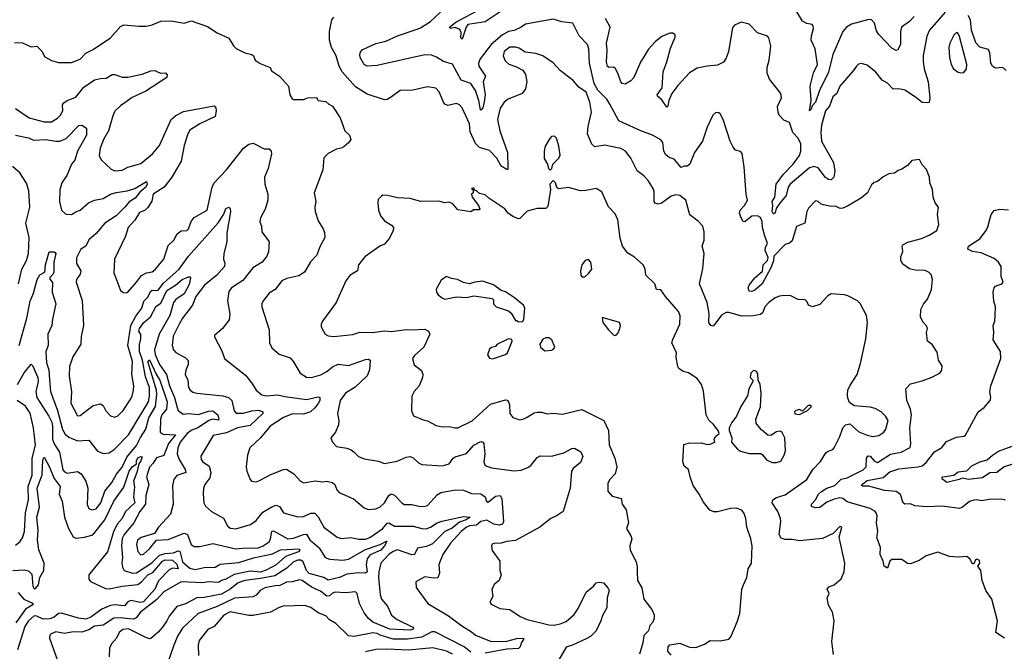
# Model space of a CAD drawing. Extents: x 1268547 to 1425625, y 515768 to 616754.
# Tile 434 of 507: x 1381045 to 1387876, y 562524 to 566907. Entities that reach past the tile are written whole.
import ezdxf

# ---------------------------------------------------------------- set-up
doc = ezdxf.new("R2010")
doc.units = 0

msp = doc.modelspace()

# ---------------------------------------------------------------- linework, layer by layer
at = {"layer": '0CON10XD'}
for points in [[(1387877.5, 562615), (1387816.7, 562655), (1387828.8, 562735), (1387788.8, 562885), (1387746.7, 562945), (1387722, 563015), (1387713.8, 563085), (1387692.5, 563115), (1387706.2, 563135), (1387702.5, 563155), (1387685, 563162.5), (1387675, 563157.5), (1387665, 563130), (1387655, 563130), (1387636, 563165), (1387615, 563182.5), (1387555, 563177.1), (1387495, 563182.5), (1387415, 563212.5), (1387334, 563186), (1387285, 563154.2), (1387225, 563130), (1387205, 563132.5), (1387165, 563161.2), (1387095, 563160), (1387080.5, 563149.5), (1387065, 563100), (1387043.3, 563115), (1387035, 563150), (1387013.3, 563195), (1387015.8, 563245), (1386992.4, 563312.4), (1386997.8, 563355), (1386989.6, 563415), (1386992.9, 563465), (1386987.5, 563485), (1386977.1, 563497.1), (1386945, 563513.8), (1386785, 563561.7), (1386755, 563583.3), (1386735, 563588.4), (1386695, 563580.7), (1386645, 563559.4), (1386595, 563521.8), (1386565, 563518.5), (1386538.6, 563528.6), (1386538.6, 563545), (1386565, 563576), (1386586.2, 563613.8), (1386607.4, 563632.6), (1386644.2, 563655.8), (1386699.5, 563675), (1386745, 563719.5), (1386785, 563727.5), (1386896.9, 563783.1), (1386916.8, 563805), (1386920.4, 563865), (1386930.4, 563879.6), (1386945, 563877.5), (1386975, 563843.1), (1386995, 563834.8), (1387085, 563892.8), (1387161.2, 563905), (1387222.4, 563937.6), (1387227, 563963), (1387220, 564075), (1387231.4, 564165), (1387224.3, 564205), (1387199.4, 564265), (1387192.5, 564345), (1387225, 564380), (1387305, 564400.8), (1387367.5, 564425), (1387427.5, 564455), (1387443.3, 564475), (1387443.8, 564505), (1387420, 564545), (1387410.7, 564600.7), (1387375, 564652.5), (1387342.5, 564675), (1387336.2, 564735), (1387343.3, 564765), (1387335, 564782.5), (1387309.3, 564809.3), (1387294, 564845), (1387295.8, 564895), (1387315, 564932), (1387343, 564967), (1387369.5, 565035), (1387377.3, 565105), (1387368.2, 565138.2), (1387355, 565152.5), (1387326.5, 565166.5), (1387258.3, 565168.3), (1387218.3, 565178.3), (1387170.7, 565210.7), (1387157.5, 565235), (1387158.3, 565261.7), (1387171.7, 565298.3), (1387167.5, 565335), (1387172.5, 565345), (1387206.1, 565363.9), (1387302.3, 565387.7), (1387355, 565412), (1387406.7, 565445), (1387422.5, 565485), (1387413.3, 565555), (1387420, 565605), (1387396.7, 565635), (1387381.2, 565675), (1387378.3, 565728.3), (1387360, 565775), (1387357.5, 565815), (1387335, 565867.5), (1387305, 565900), (1387287.5, 565937.5), (1387235, 565930), (1387203.9, 565896.1), (1387165, 565870), (1387139.3, 565860.7), (1387115, 565842.5), (1387075, 565837.5), (1387035, 565817.5), (1386996.1, 565783.9), (1386973.9, 565776.1), (1386955, 565760), (1386925.6, 565704.4), (1386885, 565671.2), (1386788, 565612), (1386755, 565598.1), (1386737.6, 565597.6), (1386705, 565611.8), (1386675, 565610.4), (1386621.4, 565621.4), (1386606.2, 565626.2), (1386585, 565646.2), (1386565, 565648.8), (1386518.3, 565598.3), (1386506.2, 565575), (1386491.2, 565495), (1386435, 565471.4), (1386405, 565371.9), (1386385, 565355.6), (1386355, 565346.7), (1386277.5, 565265), (1386273.9, 565233.9), (1386255.4, 565185), (1386195.2, 565075), (1386145, 565030.8), (1386125, 565021.2), (1386105, 565023.3), (1386098.5, 565045), (1386106.2, 565065), (1386145, 565115.7), (1386198.3, 565161.7), (1386203.2, 565206.8), (1386233.9, 565236.1), (1386236.4, 565256.4), (1386216.7, 565305), (1386218.8, 565325), (1386233.8, 565355), (1386214.2, 565405), (1386198.5, 565465), (1386195, 565506.2), (1386184, 565534), (1386164.6, 565544.6), (1386125, 565542.7), (1386075, 565503.8), (1386065, 565507.5), (1386047, 565537), (1386039.2, 565565), (1386043.1, 565585), (1386072.6, 565617.4), (1386093.8, 565655), (1386084, 565695), (1386079.4, 565759.4), (1386071.1, 565885), (1386057.3, 565977.3), (1386045, 565993.3), (1386011.7, 566001.7), (1385995, 566022.5), (1385974.5, 566064.5), (1385925.8, 566215), (1385905, 566252.5), (1385895, 566260), (1385875, 566263.3), (1385853.8, 566245), (1385815, 566160), (1385781.1, 566065), (1385727.3, 565985), (1385693.1, 565905), (1385675, 565890.6), (1385655, 565890), (1385635, 565880.8), (1385585, 565938.6), (1385550.9, 565950.9), (1385528.3, 565968.3), (1385514.3, 565994.3), (1385506, 566055), (1385492.8, 566072.8), (1385435, 566105.5), (1385353.3, 566135), (1385202, 566205), (1385139.7, 566319.8), (1385117.1, 566355), (1385055, 566418.7), (1385029.8, 566465), (1384997.9, 566605), (1384993.9, 566705), (1384983.5, 566735), (1384926, 566795), (1384881.7, 566881.7), (1384805, 566892.5), (1384745, 566910), (1384555, 566876.9), (1384524.3, 566855), (1384475, 566832), (1384435, 566824.1), (1384395, 566801.8), (1384314.7, 566735), (1384239.4, 566635), (1384227.3, 566605), (1384231.2, 566585), (1384275.4, 566515), (1384261.1, 566475), (1384274.3, 566384.3), (1384266.6, 566336.6), (1384258, 566295), (1384245, 566279.2), (1384241.5, 566281.5), (1384229.2, 566345), (1384206.7, 566415), (1384175, 566463.2), (1384108.3, 566488.3), (1384048.3, 566598.3), (1383985, 566616.4), (1383937.4, 566647.4), (1383901.6, 566661.6), (1383855, 566664), (1383525, 566588.2), (1383454.8, 566584.8), (1383434.5, 566595), (1383407.5, 566645), (1383404.3, 566664.3), (1383408.3, 566681.7), (1383421.2, 566698.8), (1383515, 566742.2), (1383585, 566757.3), (1383665.3, 566794.7), (1383795, 566837.8), (1383825, 566849.3), (1383895, 566893.8), (1383965, 566958.5)], [(1384378.8, 566961.2), (1384275, 566891.5), (1384155, 566872.5), (1384142.7, 566855), (1384115, 566770.6), (1384105, 566780), (1384107.1, 566817.1), (1384098.1, 566838.1), (1384065, 566853.5), (1384032.5, 566845), (1384025.7, 566855), (1384071.3, 566888.7), (1384215, 566965.9)], [(1387465, 566958.9), (1387356.2, 566835), (1387338.2, 566791.8), (1387312.7, 566655), (1387312.6, 566617.4), (1387320.4, 566565), (1387348.2, 566475), (1387359.2, 566365), (1387355, 566333.3), (1387345, 566328.8), (1387305, 566332), (1387259.8, 566369.8), (1387185, 566417.8), (1387145, 566427.3), (1387104.4, 566424.4), (1387065, 566467.1), (1387028, 566488), (1386985, 566543.1), (1386925, 566591.2), (1386885, 566603.8), (1386865, 566598), (1386849.2, 566585), (1386827.9, 566552.1), (1386734.3, 566445), (1386712.9, 566395), (1386685, 566371.2), (1386663.9, 566306.1), (1386636.3, 566273.7), (1386607.9, 566175), (1386601.8, 566125), (1386606.9, 566065), (1386691.2, 565915), (1386700.6, 565855), (1386692, 565815), (1386675, 565796), (1386655, 565797.8), (1386635, 565812.1), (1386585, 565877.7), (1386555, 565887.6), (1386525, 565879.2), (1386391.1, 565765), (1386376.2, 565743.8), (1386362.6, 565687.4), (1386317.4, 565632.6), (1386292.8, 565597.2), (1386285, 565565.6), (1386275, 565558.2), (1386265.9, 565575), (1386269.8, 565615), (1386264.7, 565645), (1386284.1, 565675.9), (1386294.1, 565765), (1386342.7, 565835), (1386412, 565905), (1386455.8, 565964.2), (1386465.2, 565995.2), (1386464, 566045), (1386446.3, 566085), (1386409.2, 566125), (1386385, 566192.5), (1386345, 566210), (1386314.5, 566244.5), (1386305.7, 566265), (1386303.3, 566305), (1386329.2, 566365), (1386326.2, 566395), (1386246, 566495), (1386230, 566535), (1386230, 566575), (1386243.5, 566626.5), (1386255.7, 566725), (1386241.2, 566781.2), (1386231.7, 566791.7), (1386163.8, 566815), (1386105, 566876.2), (1386050.8, 566890.8), (1386005, 566868.6), (1385990.4, 566849.6), (1385961.3, 566685), (1385945, 566638.8), (1385927.8, 566612.2), (1385885, 566590.5), (1385815.4, 566585.4), (1385745, 566571.3), (1385692.1, 566537.9), (1385610.8, 566449.2), (1385570, 566395), (1385549.2, 566345), (1385542.3, 566307.7), (1385535, 566300), (1385500.2, 566350.2), (1385470.8, 566375), (1385468.1, 566385), (1385501.9, 566435), (1385510, 566545), (1385535.6, 566615), (1385560, 566710), (1385593.3, 566785), (1385592.5, 566802.5), (1385575, 566813.3), (1385555, 566813.8), (1385499.7, 566790.3), (1385456.7, 566755), (1385408.3, 566701.7), (1385351.2, 566611.2), (1385305.3, 566504.7), (1385285, 566482.2), (1385245, 566460.5), (1385225, 566463.3), (1385216.5, 566475), (1385195.5, 566535), (1385175, 566570), (1385165, 566576.4), (1385135, 566575.6), (1385122.9, 566582.9), (1385115.3, 566615.3), (1385120.6, 566695), (1385116, 566745), (1385141.9, 566855), (1385110, 566915)], [(1387250.8, 566929.2), (1387217.1, 566895), (1387163.1, 566855), (1387154.6, 566825.4), (1387155.5, 566735), (1387135, 566696), (1387125, 566694), (1387095, 566709.4), (1387005, 566803.3), (1386990.1, 566830.1), (1386975, 566883.8), (1386955, 566906.9), (1386935, 566908.1), (1386815, 566875.8), (1386781.8, 566855), (1386755.9, 566824.1), (1386686.7, 566665), (1386657.1, 566542.9), (1386594, 566415), (1386566.7, 566335), (1386542, 566308), (1386535.4, 566285), (1386523.8, 566273.8), (1386534.7, 566345.3), (1386527.8, 566445), (1386552.7, 566537.3), (1386580.7, 566595), (1386563.8, 566705), (1386536.4, 566765), (1386537.3, 566795), (1386551.4, 566845), (1386550, 566865), (1386543.6, 566873.6), (1386505, 566880), (1386475, 566896.7), (1386421.7, 566985)], [(1381009.3, 566749.3), (1381065, 566746), (1381125, 566718.8), (1381165, 566722), (1381197.9, 566687.9), (1381219.1, 566649.1), (1381265, 566622.5), (1381315, 566610.6), (1381405, 566610), (1381465, 566634), (1381503.8, 566675), (1381555, 566700.8), (1381675, 566781.5), (1381745, 566860), (1381768.3, 566871.7), (1381870.9, 566860.9), (1381921.7, 566861.7), (1381965, 566870.9), (1382025, 566896.4), (1382095, 566900), (1382185, 566882.9), (1382235, 566898), (1382348.8, 566858.8), (1382415, 566816.7), (1382495, 566777.5), (1382527.5, 566725), (1382546.4, 566706.4), (1382605.9, 566675.9), (1382655.9, 566665.9), (1382665.9, 566655.9), (1382677.5, 566625), (1382712.3, 566602.3), (1382782.5, 566575), (1382792.3, 566552.3), (1382847.5, 566515), (1382910, 566445), (1382918.8, 566385), (1382935, 566357.5), (1382945, 566352.5), (1383015, 566352), (1383045, 566363.8), (1383105, 566367.5), (1383116.7, 566346.7), (1383168.8, 566338.8), (1383189.5, 566319.5), (1383216.2, 566306.2), (1383268, 566225), (1383300, 566135), (1383333.3, 566105), (1383341.2, 566075), (1383326.6, 566053.4), (1383293.8, 566025), (1383275, 566014.4), (1383241.9, 566008.1), (1383185, 565977.5), (1383155, 565947.5), (1383148.5, 565865), (1383087.1, 565705), (1383098.6, 565645), (1383092, 565605), (1383095.8, 565575), (1383115, 565510), (1383151.2, 565455), (1383160.5, 565430.5), (1383162, 565395), (1383128.3, 565331.7), (1383106.6, 565273.4), (1383062.7, 565227.3), (1383020, 565155), (1382981.7, 565128.3), (1382899.3, 565110.7), (1382863.8, 565095), (1382816.2, 565035), (1382775, 565008.1), (1382733, 564957), (1382724.4, 564935), (1382724.5, 564915), (1382775.6, 564755), (1382777.5, 564665), (1382795, 564628.6), (1382845, 564586.7), (1382920.3, 564560.3), (1382945, 564533.3), (1382991.2, 564455), (1383035, 564426), (1383070, 564425), (1383135, 564442.5), (1383175.6, 564465), (1383215, 564496.9), (1383255, 564515.4), (1383325, 564507.9), (1383445, 564549.5), (1383465, 564551.4), (1383475.8, 564545), (1383472.4, 564477.6), (1383455.6, 564435), (1383372.8, 564357.2), (1383305.4, 564315), (1383268.8, 564265), (1383250.8, 564175), (1383259.4, 564125), (1383255.7, 564095), (1383235.7, 564044.3), (1383203.3, 564005), (1383216.2, 563975), (1383243.3, 563945), (1383315, 563934.3), (1383345, 563921.4), (1383364.6, 563904.6), (1383395, 563875.8), (1383435, 563858.6), (1383535, 563844.2), (1383575, 563827.1), (1383664.2, 563844.2), (1383725, 563871.9), (1383755, 563875.7), (1383775, 563867.1), (1383812.1, 563832.1), (1383835, 563819.2), (1383975, 563811.9), (1384025, 563824), (1384053.1, 563865), (1384066.7, 563873.3), (1384145, 563896.7), (1384196.7, 563955), (1384245, 563979.4), (1384258.8, 563975), (1384264.4, 563964.4), (1384272.5, 563895), (1384265.6, 563835.6), (1384275, 563814), (1384317.9, 563797.9), (1384475, 563775.4), (1384525, 563781.2), (1384575, 563802.5), (1384593.5, 563816.5), (1384635, 563867.8), (1384655, 563880.5), (1384735, 563878.5), (1384819.4, 563900.6)], [(1386805, 564366.2), (1386854.2, 564445.8), (1386878.3, 564521.7), (1386915, 564692.5), (1386926.4, 564805), (1386919.4, 564855), (1386875, 564938), (1386858, 564955), (1386791.2, 564991.2), (1386767.9, 564997.9), (1386675, 565004), (1386650.5, 564989.5), (1386595, 564930), (1386545, 564913.3), (1386517.5, 564925), (1386508.3, 564948.3), (1386493.3, 564963.3), (1386445, 564966), (1386395, 564991.5), (1386346.6, 564993.4), (1386315, 564987.5), (1386285, 564976.5), (1386242.9, 564945), (1386214.7, 564915.3), (1386199.4, 564875), (1386185, 564860.6), (1386135, 564851.2), (1386055, 564849.4), (1385965, 564875.3), (1385945, 564875.4), (1385914.7, 564855.3), (1385873.8, 564803.8), (1385855, 564780.8), (1385840, 564785), (1385825.5, 564805), (1385827.5, 564867.5), (1385814.5, 564945), (1385760, 565075), (1385785, 565180), (1385794.3, 565285), (1385778.6, 565335), (1385793, 565377), (1385792.5, 565435), (1385783.8, 565475), (1385755, 565506), (1385695, 565553.8), (1385665.4, 565655.4), (1385625, 565687.8), (1385595, 565691.8), (1385565, 565683.1), (1385495, 565630.5), (1385475, 565625.6), (1385452.8, 565632.8), (1385447.1, 565645), (1385446, 565715), (1385440, 565735), (1385405, 565791.2), (1385375, 565823.8), (1385328.5, 565858.5), (1385285.5, 565945), (1385247.5, 565995), (1385215, 566013.1), (1385157.5, 566025), (1385105, 566035.7), (1385035, 566024), (1385015, 566044), (1384983.6, 566115), (1384987.9, 566165), (1385011.2, 566265), (1384999.6, 566335), (1384974.6, 566404.6), (1384925, 566438.9), (1384885, 566485.6), (1384795, 566554.4), (1384745, 566607.5), (1384675, 566656.9), (1384625, 566672.9), (1384551.7, 566681.7), (1384508.9, 566708.9), (1384485, 566716.3), (1384445, 566715.7), (1384405.4, 566685), (1384398.8, 566655), (1384412.1, 566622.1), (1384438.6, 566598.6), (1384490.7, 566580.7), (1384535.5, 566555.5), (1384555, 566527.5), (1384563.1, 566475), (1384553.2, 566426.8), (1384530, 566395), (1384433.3, 566355), (1384405.5, 566334.5), (1384377.9, 566292.1), (1384359.5, 566215), (1384376.1, 566135), (1384428.8, 565985), (1384432.3, 565877.7), (1384431.7, 565868.3), (1384425, 565866.2), (1384385, 565890), (1384355.2, 565945.2), (1384305, 565999.6), (1384235, 566019.2), (1384206.8, 566046.8), (1384169.5, 566129.5), (1384166.5, 566185), (1384115, 566296), (1384095, 566316), (1384075.6, 566325.6), (1384015, 566311.2), (1383995, 566321.2), (1383984.4, 566334.4), (1383955, 566406.7), (1383931.4, 566431.4), (1383875, 566441.1), (1383771.3, 566418.7), (1383685, 566414.4), (1383625, 566370.6), (1383595, 566353.3), (1383575, 566351.1), (1383455, 566389.4), (1383375, 566441.5), (1383281.1, 566545), (1383260.4, 566585), (1383240.4, 566655), (1383207.9, 566715), (1383193.5, 566765), (1383194.6, 566825), (1383209.4, 566905), (1383224.5, 566925.5)], [(1387889.2, 566555), (1387865, 566574), (1387815, 566570.8), (1387794.5, 566584.5), (1387782.9, 566605), (1387775.5, 566674.5), (1387765, 566699.2), (1387705, 566716.9), (1387677.1, 566747.1), (1387647.8, 566835), (1387640.4, 566905), (1387624.8, 566934.8)], [(1387575, 566538.1), (1387595, 566541.4), (1387614.4, 566565), (1387615.3, 566595), (1387565, 566790), (1387555, 566811.4), (1387545, 566817.1), (1387525, 566798.6), (1387497.3, 566745), (1387491.5, 566715), (1387495.5, 566645), (1387506.7, 566595), (1387522.5, 566565), (1387555, 566543.1), (1387575, 566538.1)], [(1381015, 566291.5), (1381110, 566225), (1381215, 566197.5), (1381265, 566198.2), (1381306.8, 566223.2), (1381328.9, 566245), (1381345, 566273.8), (1381342.9, 566315), (1381351.2, 566328.8), (1381375, 566346.4), (1381435, 566369.1), (1381490.7, 566439.3), (1381565, 566489.2), (1381605, 566499.2), (1381645, 566500.9), (1381685.6, 566525.6), (1381705, 566525.6), (1381755, 566508.6), (1381795, 566508.1), (1381895, 566528.5), (1381955, 566550.8), (1381985, 566553.8), (1382005, 566543.8), (1382025, 566536.7), (1382057.3, 566537.3), (1382068.8, 566525), (1382066, 566505), (1381919.9, 566410.1), (1381825, 566365.9), (1381745, 566308.8), (1381705, 566271.4), (1381690.4, 566239.6), (1381660.9, 566135), (1381626.7, 566075), (1381603.1, 566015), (1381596.2, 565965), (1381610, 565935), (1381679.7, 565869.7), (1381705, 565857.5), (1381755, 565862.5), (1381795.6, 565884.4), (1381885, 565909.5), (1381966.4, 565975), (1382015, 566033.1), (1382095, 566213.3), (1382127.4, 566242.6), (1382180.9, 566269.1), (1382395, 566308.8), (1382405.9, 566295.9), (1382408.8, 566275), (1382400, 566235), (1382295, 566184.7), (1382225, 566140.8), (1382210.7, 566115), (1382185, 566033.3), (1382164.2, 565925), (1382100, 565815), (1382046.9, 565745), (1381971.2, 565695), (1381962, 565648), (1381935, 565604.3), (1381915, 565584.4), (1381875, 565569.1), (1381844.1, 565515.9), (1381797.8, 565465), (1381778.5, 565405), (1381701.9, 565245), (1381698.8, 565148.8), (1381707.1, 565127.1), (1381745, 565027.5), (1381763.6, 565013.6), (1381785, 565012), (1381795, 565016), (1381855, 565084.3), (1381889, 565131), (1381925, 565150.3), (1381963, 565157), (1381985, 565172.9), (1382044.3, 565245.7), (1382075, 565340), (1382113.4, 565376.6), (1382138.1, 565421.9), (1382165, 565441.4), (1382205, 565444.5), (1382215.4, 565455), (1382235, 565507.1), (1382255, 565534.4), (1382345, 565584.2), (1382381.4, 565745), (1382393.5, 565775), (1382478.9, 565865), (1382597.1, 566015), (1382635, 566044), (1382665, 566050), (1382741.7, 566011.7), (1382775, 566011.2), (1382788.8, 565995), (1382792, 565975), (1382769.4, 565875), (1382742.5, 565815), (1382745.7, 565765), (1382765.6, 565695), (1382765.4, 565654.6), (1382747.6, 565592.4), (1382715, 565531.2), (1382710.6, 565505), (1382722.5, 565475), (1382724.4, 565434.4), (1382776.7, 565365), (1382772, 565295), (1382760, 565265), (1382728, 565225), (1382662.2, 565185), (1382594.1, 565095.9), (1382514.4, 565045), (1382495, 565020), (1382486.7, 564955), (1382503.2, 564866.8), (1382497.5, 564825), (1382450.8, 564765), (1382397.5, 564715), (1382396.7, 564705), (1382447.9, 564607.9), (1382465, 564556.2), (1382502.2, 564525), (1382611.1, 564441.1), (1382655.8, 564385), (1382685.5, 564335), (1382725, 564304.6), (1382756.5, 564296.5), (1382835, 564303.9), (1382885, 564291.6), (1383035, 564270.9), (1383115, 564288.6), (1383127.1, 564285), (1383126.6, 564265), (1383115, 564244.5), (1383090, 564210), (1383063.4, 564186.6), (1383015, 564169.5), (1382938.1, 564171.9), (1382875, 564145.4), (1382782.5, 564085), (1382715, 564004.5), (1382641.4, 563935), (1382625.6, 563885), (1382616, 563805), (1382620, 563775), (1382643.3, 563715), (1382653.9, 563703.9), (1382685, 563699.4), (1382708.8, 563708.8), (1382788.3, 563751.7), (1382875, 563786.5), (1382895, 563788.5), (1382945.8, 563755), (1382992.9, 563705), (1383015, 563693.1), (1383095, 563706.4), (1383145, 563700), (1383175.5, 563705.5), (1383215, 563695.6), (1383231.2, 563681.2), (1383245.6, 563645), (1383262, 563625), (1383360.9, 563580.9), (1383435, 563519.5), (1383465, 563507.7), (1383515, 563511.9), (1383545, 563525.6), (1383575, 563553.5), (1383605.3, 563604.7), (1383622.4, 563617.6), (1383645, 563607.8), (1383695, 563553.3), (1383712.3, 563542.3), (1383765, 563542.9), (1383815, 563530), (1383851.7, 563528.3), (1383875, 563536.7), (1383941.5, 563608.5), (1383965.8, 563625), (1384067.5, 563645), (1384125, 563641.5), (1384179.5, 563619.5), (1384245, 563616.2), (1384274.6, 563595), (1384282.7, 563565), (1384295, 563559.3), (1384345, 563600), (1384378, 563605), (1384389.4, 563585), (1384401.8, 563425), (1384394.2, 563405), (1384372, 563398), (1384335, 563406.5), (1384285, 563434.8), (1384245, 563424.2), (1384215, 563398.2), (1384165, 563394.1), (1384145.1, 563384.9), (1384108.8, 563355), (1384034.4, 563275), (1383980, 563195), (1383953.8, 563126.2), (1383957.5, 563065), (1383945.5, 563034.5), (1383915, 563030.8), (1383855, 563040), (1383793.3, 563006.7), (1383795, 562967.5), (1383876.2, 562855), (1384020.3, 562770.3), (1384111.7, 562701.7), (1384179.8, 562659.8), (1384207.1, 562635), (1384315, 562592.2), (1384425, 562594.6), (1384495, 562613.1), (1384540, 562615), (1384540.8, 562605), (1384526.2, 562585), (1384518.1, 562555), (1384505, 562542.7), (1384425, 562538.8), (1384275, 562511.9)], [(1381016.7, 566105), (1381105, 566086.2), (1381141.9, 566071.9), (1381225.3, 566075.3), (1381295, 566063.5), (1381324.4, 566064.4), (1381367.3, 566082.7), (1381455, 566172.5), (1381475.8, 566175.8), (1381507.5, 566155), (1381508.2, 566105), (1381445.7, 565994.3), (1381427, 565933), (1381405.3, 565905), (1381371.2, 565825), (1381338.2, 565775), (1381322.9, 565725), (1381322.2, 565645), (1381334.3, 565585), (1381365, 565556.2), (1381405, 565554.2), (1381435, 565574.2), (1381465, 565584.3), (1381521.4, 565635), (1381565, 565655.4), (1381625, 565666.9), (1381675, 565695.4), (1381715, 565708.5), (1381789.8, 565720.2), (1381844.3, 565735.7), (1381925, 565784), (1381929.6, 565765), (1381920, 565745), (1381879.3, 565710.7), (1381845, 565668.9), (1381805, 565643.3), (1381775.3, 565605), (1381714, 565545), (1381635.9, 565494.1), (1381575, 565422.1), (1381525, 565378.6), (1381504.6, 565335.4), (1381468.1, 565315), (1381438.6, 565255), (1381440, 565215), (1381469.1, 565165), (1381465, 565140), (1381440, 565105), (1381436.4, 565086.4), (1381478.3, 564958.3), (1381487.5, 564785), (1381470.6, 564709.4), (1381468.5, 564655), (1381412.7, 564567.3), (1381390.3, 564499.7), (1381388.5, 564435), (1381405.3, 564325.3), (1381400.8, 564245), (1381445, 564158), (1381465, 564160), (1381555, 564229.4), (1381605, 564240.8), (1381625, 564228.8), (1381643.3, 564193.3), (1381675, 564158.9), (1381705, 564148.9), (1381725, 564157.8), (1381762.1, 564195), (1381811.5, 564268.5), (1381825.5, 564295), (1381834.7, 564335.3), (1381836, 564365), (1381822.7, 564445), (1381826.7, 564535), (1381796.1, 564645), (1381815.7, 564784.3), (1381850.9, 564849.1), (1381891.9, 564905), (1381906.4, 564953.6), (1381930.5, 564979.5), (1381955, 565023.3), (1381965, 565029.6), (1381992.7, 565027.3), (1382005, 565030.7), (1382041.7, 565078.3), (1382152.2, 565175), (1382216.5, 565265), (1382422.8, 565497.2), (1382462.2, 565557.8), (1382475, 565595.6), (1382495, 565605.6), (1382505, 565595.8), (1382506.4, 565573.6), (1382482.7, 565425), (1382481.9, 565365), (1382461.4, 565285), (1382459.2, 565245), (1382467, 565217), (1382465.6, 565195), (1382412.5, 565135), (1382326.5, 565063.5), (1382266.5, 564985), (1382244.4, 564925), (1382174.7, 564835.3), (1382152.5, 564797.5), (1382109.3, 564710.7), (1382101.8, 564645), (1382113.1, 564615), (1382127.3, 564597.3), (1382195, 564559.4), (1382212.7, 564542.7), (1382213.8, 564515), (1382197.1, 564475), (1382193.6, 564445), (1382210.5, 564405), (1382216.1, 564355), (1382227.1, 564335), (1382245, 564322.5), (1382275, 564314.6), (1382455, 564296.5), (1382492.5, 564285), (1382516.9, 564265), (1382532.8, 564192.8), (1382547, 564177), (1382595, 564177.4), (1382655, 564192.8), (1382705, 564197.7), (1382731.4, 564185), (1382730.8, 564175), (1382645, 564089.7), (1382555, 564074.8), (1382479.1, 564040.9), (1382388.3, 564021.7), (1382315, 563900.8), (1382302.4, 563877.6), (1382304.5, 563854.5), (1382315, 563839.2), (1382359.2, 563809.2), (1382371.8, 563765), (1382363.1, 563726.9), (1382329.2, 563680.8), (1382319.2, 563655), (1382316.8, 563616.8), (1382323.6, 563553.6), (1382335, 563530), (1382375.8, 563495), (1382458.2, 563448.2), (1382486.7, 563395), (1382505, 563377.8), (1382545, 563373.6), (1382647, 563403), (1382685, 563431.9), (1382731.8, 563488.2), (1382793.9, 563526.1), (1382825, 563538), (1382848.3, 563528.3), (1382875.5, 563485.5), (1382975, 563457.1), (1383015, 563458.9), (1383065, 563483.1), (1383091.9, 563481.9), (1383116.2, 563456.2), (1383154.3, 563385), (1383246.8, 563316.8), (1383275, 563305.7), (1383345, 563314.4), (1383395, 563303.1), (1383445, 563302.8), (1383475, 563313.3), (1383563.6, 563376.4), (1383595, 563412.1), (1383605, 563414.7), (1383645, 563392.3), (1383775, 563393.1), (1383835, 563375.3), (1383864.8, 563374.8), (1383895, 563384.8), (1383940.4, 563415), (1383972.9, 563427.1), (1384125, 563459.2), (1384170, 563455), (1384142, 563435), (1384095, 563418.8), (1384045, 563378.6), (1383995, 563355.5), (1383909.7, 563270.3), (1383867.8, 563252.2), (1383805, 563238.9), (1383783.6, 563196.4), (1383765, 563194.2), (1383665, 563227.3), (1383635, 563217.5), (1383605, 563195.8), (1383551.5, 563135), (1383537.1, 563075), (1383534.4, 563035.6), (1383546.3, 562915), (1383555.2, 562885.2), (1383596, 562836), (1383625.4, 562775.4), (1383663.8, 562743.8), (1383772.2, 562692.2), (1383777.1, 562685), (1383770, 562675), (1383755, 562671.6), (1383613.6, 562676.4), (1383495.6, 562725), (1383465, 562751.8), (1383435, 562791.5), (1383402.8, 562855), (1383385.4, 562925.4), (1383375, 562937.5), (1383305, 562929.6), (1383232.5, 562935), (1383215, 562927.7), (1383195, 562908.7), (1383175, 562905.8), (1383131, 562941), (1383075, 562966.2), (1383005, 563014.1), (1382985, 563019.3), (1382935, 563005.3), (1382895, 563004.1), (1382848.7, 562981.3), (1382817, 562977), (1382745, 562963.7), (1382713.8, 562945), (1382685, 562913.9), (1382665, 562901.6), (1382535, 562891.6), (1382415, 562834.8), (1382283.4, 562786.6), (1382174.6, 562685), (1382140.6, 562629.4), (1382110.9, 562559.1), (1382055, 562393.3)], [(1384725, 565862.5), (1384737.5, 565875), (1384742.5, 565905), (1384784.5, 565945.5), (1384794.4, 565965.6), (1384785, 566030), (1384768.6, 566085), (1384755, 566098), (1384734.4, 566095.6), (1384718.8, 566075), (1384690.9, 566029.1), (1384684.2, 565995), (1384683.1, 565943.1), (1384706.7, 565905), (1384713.9, 565873.9), (1384725, 565862.5)], [(1381036.7, 565075), (1381060.8, 565175), (1381091.5, 565235), (1381106.7, 565283.3), (1381110.8, 565395), (1381088.4, 565495), (1381115.7, 565605), (1381108.5, 565718.5), (1381091.7, 565771.7), (1381045.2, 565845.2), (1380995, 565888.4)], [(1385565, 562496.7), (1385542, 562525), (1385543.8, 562555), (1385555, 562568), (1385625, 562579.2), (1385692.5, 562552.5), (1385735, 562549.6), (1385796.8, 562573.2), (1385835, 562598.8), (1385905, 562596.2), (1385965, 562608), (1385977.5, 562625), (1386021.7, 562728.3), (1386040, 562785), (1386053.8, 562955), (1386066.2, 562986.2), (1386090.6, 563035), (1386098.1, 563095), (1386121.2, 563135), (1386126.2, 563255), (1386117.9, 563305), (1386090, 563385), (1386083.3, 563445), (1386070.3, 563480.3), (1386054.3, 563504.3), (1386015, 563518.1), (1385975, 563514.5), (1385885, 563490.6), (1385861.4, 563491.4), (1385832.3, 563502.3), (1385788.3, 563558.3), (1385758.6, 563615), (1385716.9, 563675), (1385695.8, 563735), (1385685.9, 563785.9), (1385655, 563807.5), (1385645, 563840), (1385651.7, 563958.3), (1385685, 563967.5), (1385775, 563971.2), (1385815, 563958.8), (1385835, 563961.2), (1385867.5, 563975), (1385863.3, 563996.7), (1385873.6, 564016.4), (1385897.5, 564035), (1385890, 564055), (1385857.3, 564097.3), (1385825, 564127.5), (1385808, 564165), (1385788.5, 564328.5), (1385775, 564376.2), (1385745, 564416.7), (1385685, 564456.7), (1385647.5, 564465), (1385617, 564487), (1385610, 564500), (1385598.8, 564565), (1385601.2, 564595), (1385570, 564665), (1385575, 564687.5), (1385624.6, 564795), (1385627.2, 564852.8), (1385615, 564882.9), (1385525.8, 564985), (1385492.5, 565032.5), (1385462.5, 565035), (1385451.2, 565075), (1385389.2, 565135), (1385383.8, 565175), (1385370, 565205), (1385309.1, 565259.1), (1385265, 565286.2), (1385226.2, 565335), (1385210.7, 565390.7), (1385195, 565517.5), (1385175, 565560), (1385129.1, 565609.1), (1385082.5, 565712.5), (1385045, 565734.4), (1384971.4, 565721.4), (1384935, 565720), (1384853.2, 565743.2), (1384783.3, 565733.3), (1384771.2, 565741.2), (1384762.5, 565775), (1384745, 565790), (1384723.9, 565766.1), (1384726.7, 565725), (1384709.3, 565610.7), (1384695, 565597.5), (1384635, 565596.2), (1384565, 565577.1), (1384515, 565528), (1384505, 565525.8), (1384465, 565540.8), (1384434.5, 565564.5), (1384410, 565595), (1384299.3, 565669.3), (1384275, 565692.5), (1384235, 565700), (1384215, 565720), (1384201.7, 565721.7), (1384195, 565740), (1384180, 565735), (1384190, 565725), (1384190, 565705), (1384180, 565695), (1384183.3, 565675), (1384227.3, 565617.3), (1384236.2, 565593.8), (1384232.5, 565587.5), (1384193, 565587), (1384175, 565572.5), (1384085, 565586.7), (1384049.7, 565629.7), (1384025, 565641.2), (1383995, 565635.7), (1383953, 565647), (1383825.4, 565645.4), (1383755, 565665.7), (1383665, 565671.4), (1383596.2, 565686.2), (1383565, 565690), (1383555, 565683.3), (1383531.7, 565658.3), (1383530, 565635), (1383534.2, 565585), (1383547.5, 565545), (1383575, 565511.4), (1383625, 565481.2), (1383638.8, 565465), (1383635.9, 565444.1), (1383609.5, 565390.5), (1383575, 565349.2), (1383543.3, 565335), (1383439.1, 565260.9), (1383396, 565205), (1383388.8, 565165), (1383336.7, 565135), (1383308.6, 565095), (1383240.8, 564945), (1383145.8, 564815), (1383136.2, 564795), (1383136, 564775), (1383165, 564723.8), (1383185, 564712), (1383225, 564707.5), (1383355, 564722.5), (1383405, 564738), (1383495, 564736), (1383575, 564746.9), (1383625, 564742.5), (1383725, 564756.7), (1383765, 564755.5), (1383855, 564760), (1383880.8, 564745), (1383889.2, 564725), (1383848.6, 564635), (1383782.8, 564577.2), (1383769.2, 564555), (1383781.7, 564511.7), (1383831.7, 564471.7), (1383841.2, 564445), (1383840, 564425), (1383815.8, 564365), (1383782.4, 564327.6), (1383765.8, 564294.2), (1383762.7, 564192.7), (1383777.7, 564157.7), (1383845, 564130), (1383875, 564124.3), (1383935, 564090.6), (1383975, 564081.4), (1384025, 564084.4), (1384064.5, 564074.5), (1384085, 564075.6), (1384185, 564123.1), (1384310.1, 564239.9), (1384415, 564268.5), (1384426, 564266), (1384435.5, 564255), (1384442.5, 564235), (1384445.7, 564175), (1384465, 564146), (1384515, 564130.6), (1384543.2, 564136.8), (1384565, 564149.2), (1384615, 564178.1), (1384635, 564183.3), (1384665, 564182.2), (1384705, 564170.6), (1384744.5, 564175.5), (1384811.7, 564168.3), (1384945, 564202.9), (1385096.5, 564126.5), (1385129.4, 564055), (1385134.3, 563955.7), (1385173.1, 563865), (1385188.6, 563805), (1385176.2, 563755), (1385135.9, 563714.1), (1385125, 563687.5), (1385125.7, 563635), (1385155, 563601.2), (1385216.7, 563585), (1385223.8, 563545), (1385252.5, 563505), (1385268.8, 563415), (1385254, 563375), (1385285.7, 563325), (1385291.2, 563305), (1385278, 563255), (1385280, 563225), (1385320.8, 563145), (1385329.5, 563109.5), (1385328.8, 563075), (1385331.1, 563015), (1385362, 562965), (1385374.2, 562885), (1385431.2, 562815), (1385447, 562777), (1385447.3, 562752.7), (1385436.7, 562725), (1385416.4, 562703.6), (1385406.2, 562665), (1385375, 562632.5), (1385367.3, 562582.7), (1385343.8, 562505)], [(1386893.2, 563686.8), (1386925, 563708.8), (1387035, 563730), (1387081, 563769), (1387145, 563790.7), (1387276.1, 563803.9), (1387305, 563811.8), (1387333.1, 563835), (1387392.3, 563907.7), (1387442.9, 563937.1), (1387475, 563980.6), (1387545, 564009.2), (1387594.1, 564015.9), (1387605.8, 564024.2), (1387693.3, 564186.7), (1387736.7, 564215), (1387777.5, 564265), (1387781.4, 564285), (1387775.8, 564325), (1387782.9, 564365), (1387852.5, 564555), (1387848.8, 564605), (1387798.8, 564685), (1387803.8, 564735), (1387798, 564785), (1387810, 564815), (1387812.9, 564855), (1387813.8, 564915), (1387802.7, 564952.7), (1387798, 565015), (1387804.2, 565045), (1387813.4, 565056.6), (1387857.5, 565075), (1387866.7, 565085), (1387853.3, 565125), (1387853.3, 565195), (1387836.2, 565225), (1387805, 565248.6), (1387715, 565289.4), (1387655, 565297.5), (1387623.3, 565315), (1387626.7, 565335), (1387705, 565387.1), (1387748.9, 565445), (1387761.1, 565468.9), (1387784.6, 565555.4), (1387805, 565582.9), (1387845, 565592.9), (1387905, 565588)], [(1381041.7, 564645), (1381095.3, 564835), (1381117.1, 564952.9), (1381141.5, 565008.5), (1381167.3, 565105), (1381185, 565135.7), (1381220, 565155), (1381224.5, 565205), (1381250, 565295), (1381283.6, 565296.4), (1381291.7, 565291.7), (1381295.7, 565285), (1381281.5, 565225), (1381280.9, 565155), (1381275, 565138.8), (1381255, 565117.5), (1381254.3, 565105.7), (1381272.1, 565082.1), (1381269.3, 565015), (1381295.3, 564934.7), (1381271.7, 564828.3), (1381268.2, 564785), (1381240.6, 564725), (1381242, 564645), (1381225.7, 564604.3), (1381230.8, 564525), (1381247.2, 564477.3), (1381252.2, 564407.8), (1381257.8, 564327.8), (1381307.3, 564195), (1381342.6, 564062.6), (1381360.8, 564030.8), (1381385, 564009.4), (1381445, 563984.6), (1381525, 563989.5), (1381585, 563913.1), (1381626.4, 563896.4), (1381665, 563900.5), (1381700, 563925), (1381799.2, 564025), (1381937.8, 564255), (1381945.5, 564295), (1381945.1, 564355), (1381917.9, 564427.9), (1381895.9, 564545), (1381876.2, 564605), (1381876.7, 564653.4), (1381885, 564693.1), (1381885, 564721.5), (1381871.6, 564745), (1381877, 564765), (1381905, 564802.4), (1381952.2, 564845), (1381992.1, 564917.9), (1382025, 564940), (1382065, 565026.6), (1382125.7, 565064.3), (1382173.2, 565105), (1382215, 565122.2), (1382225, 565122.5), (1382230.8, 565115), (1382219.8, 565070.2), (1382187, 565005), (1382127.6, 564965), (1382111.2, 564945), (1382085.5, 564854.5), (1382012.4, 564725), (1381980, 564615), (1381985, 564584.5), (1382014.4, 564515), (1382064.4, 564444.4), (1382084.8, 564365), (1382119.8, 564285), (1382137.5, 564215), (1382145, 564194.3), (1382178.3, 564168.3), (1382215, 564172.9), (1382285, 564167.7), (1382355, 564189.3), (1382385, 564191.5), (1382419.6, 564165), (1382427.3, 564132.7), (1382421.9, 564128.1), (1382385, 564133.6), (1382356.5, 564125), (1382285, 564077.6), (1382235, 564056.7), (1382207.7, 564035), (1382157.9, 563975), (1382141.6, 563935), (1382138.4, 563895), (1382151, 563855), (1382193.1, 563785), (1382197.1, 563765), (1382135.3, 563744.7), (1382114.7, 563715.3), (1382106.2, 563675), (1382109.6, 563545), (1382091.1, 563475), (1382007.5, 563385), (1381979.1, 563340.9), (1381886.6, 563313.4), (1381863.4, 563295), (1381855.9, 563264.1), (1381865, 563217.1), (1381885, 563193.8), (1381905, 563198.5), (1381946.2, 563235), (1381995, 563296.2), (1382075, 563300), (1382185, 563343.2), (1382208.2, 563335), (1382235, 563266), (1382255, 563251.5), (1382295, 563250.8), (1382385, 563271.8), (1382545, 563235.4), (1382615, 563241.8), (1382695, 563239.4), (1382735, 563256.5), (1382775, 563284.6), (1382786.1, 563305), (1382793.8, 563355), (1382805, 563358.8), (1382905, 563304.8), (1382945, 563308), (1383015, 563335.3), (1383035, 563336.2), (1383057.4, 563297.4), (1383122.7, 563242.7), (1383165, 563175.3), (1383195, 563162.3), (1383285.8, 563155.8), (1383325, 563163.3), (1383445, 563230.2), (1383546, 563264), (1383588.9, 563288.9), (1383592, 563285), (1383575.2, 563255), (1383550, 563225), (1383477.5, 563192.5), (1383455.7, 563165), (1383447.5, 563125), (1383455.8, 563075), (1383445, 563066.8), (1383395, 563069.3), (1383315, 563059.8), (1383263.3, 563036.7), (1383185, 563017.5), (1383155, 563036.9), (1383053.5, 563063.5), (1383033.7, 563083.7), (1383010.8, 563145), (1382995, 563156.1), (1382975, 563157.3), (1382944.2, 563145), (1382898.3, 563101.7), (1382815, 563048.6), (1382715, 563028), (1382605.8, 563015), (1382560.6, 562999.4), (1382505, 562955.2), (1382445, 562920.6), (1382325, 562896.3), (1382275, 562895.8), (1382195, 562852.6), (1382134.8, 562835.2), (1382081.4, 562768.6), (1382066.2, 562735), (1382035, 562691.4), (1382005, 562655.8), (1381955, 562612.5), (1381945, 562610), (1381915, 562621.1), (1381799.7, 562679.7), (1381760, 562675), (1381735.3, 562655), (1381716.1, 562613.9), (1381681.9, 562575), (1381668.1, 562545), (1381666.5, 562485)], [(1384945, 565122.5), (1384965, 565123.3), (1384991.2, 565145), (1385013.3, 565175), (1385006.2, 565225), (1384991.7, 565241.7), (1384967.5, 565235), (1384944.2, 565205), (1384936.2, 565165), (1384937.5, 565135), (1384945, 565122.5)], [(1384505, 564810), (1384535, 564812.5), (1384541.7, 564828.3), (1384550, 564905), (1384541.2, 564925), (1384476.6, 564976.6), (1384415, 565018), (1384385, 565026.7), (1384333, 565067), (1384255, 565091.2), (1384205, 565086.2), (1384164.1, 565074.1), (1384123, 565083), (1384082.5, 565105), (1384041.7, 565111.7), (1384005, 565125.8), (1383969.7, 565100.3), (1383935, 565037.5), (1383935.8, 565015), (1383947.6, 564997.6), (1383975, 564975.8), (1383995, 564968.6), (1384075, 564983.8), (1384145, 564978.8), (1384195, 564991.2), (1384321.7, 564971.7), (1384331.7, 564961.7), (1384332.5, 564935), (1384350, 564915), (1384437, 564887), (1384455, 564870), (1384485, 564820), (1384495, 564820), (1384505, 564810)], [(1385175, 564716.2), (1385185, 564720), (1385197, 564733), (1385208.8, 564765), (1385213.3, 564785), (1385206.7, 564805), (1385085, 564840), (1385091.2, 564805), (1385130, 564755), (1385165, 564720.8), (1385175, 564716.2)], [(1384325, 564553.8), (1384415, 564583.3), (1384430, 564595), (1384462.5, 564675), (1384458.3, 564688.3), (1384435, 564692.5), (1384355, 564652.5), (1384345, 564640), (1384318.3, 564631.7), (1384305, 564620), (1384290.7, 564580.7), (1384305, 564557.5), (1384325, 564553.8)], [(1384688.3, 564608.3), (1384735, 564613.3), (1384745, 564617.5), (1384756.7, 564635), (1384737.5, 564685), (1384715, 564700), (1384695, 564700), (1384675, 564690), (1384652.5, 564655), (1384657.5, 564635), (1384688.3, 564608.3)], [(1381030, 564375), (1381075, 564455.9), (1381125, 564516.5), (1381135, 564506), (1381170.6, 564425), (1381172.9, 564395), (1381157.6, 564325), (1381164.2, 564284.2), (1381247.7, 564155), (1381267, 564115), (1381273.2, 564085), (1381273.2, 563995), (1381285, 563963.6), (1381320.4, 563905), (1381345, 563782.5), (1381355, 563768.9), (1381375, 563760.4), (1381445, 563770.8), (1381471.5, 563755), (1381505, 563703.8), (1381517.8, 563655), (1381513.7, 563543.7), (1381525.7, 563515.7), (1381545, 563505.8), (1381575, 563511.4), (1381608.2, 563555), (1381635.5, 563634.5), (1381685, 563694.5), (1381717.2, 563752.8), (1381755, 563801.8), (1381788.1, 563871.9), (1381855, 563951.4), (1381882.3, 564007.7), (1381920.4, 564065), (1381941.6, 564145), (1381986.6, 564223.4), (1381996.5, 564305), (1381993.5, 564335), (1381935, 564534.2), (1381945, 564545.4), (1381993, 564443), (1382017.8, 564405), (1382067.4, 564255), (1382064.2, 564205), (1382032, 564165), (1382021.3, 564135), (1382020, 564045), (1382041.2, 564031.2), (1382125.7, 564025.7), (1382077.7, 563965), (1382045, 563883.1), (1381995, 563866.6), (1381971.1, 563828.9), (1381945, 563802.2), (1381925.4, 563735), (1381940.7, 563680.7), (1381919.7, 563605), (1381917.5, 563545), (1381879.3, 563495), (1381837.6, 563415), (1381769.2, 563335), (1381755, 563305.7), (1381750.8, 563255), (1381758.5, 563175), (1381752.7, 563135), (1381757.6, 563107.6), (1381770, 563085), (1381827, 563067), (1381855, 563068.6), (1381962.1, 563137.9), (1382015, 563191.3), (1382055, 563203.5), (1382113, 563207), (1382145, 563221.4), (1382155, 563217.9), (1382159, 563209), (1382175, 563144.1), (1382225, 563100.8), (1382261.2, 563091.2), (1382325, 563105.3), (1382401.3, 563108.7), (1382435, 563128.2), (1382565, 563140.3), (1382668, 563172), (1382799.4, 563200.6), (1382855, 563226.9), (1382984.4, 563234.4), (1382989.4, 563225), (1382978.1, 563215), (1382888.5, 563181.5), (1382825.4, 563125), (1382755, 563086.3), (1382715, 563073.6), (1382645, 563079.4), (1382533.3, 563056.7), (1382475, 563024.5), (1382445, 563016.2), (1382425, 563001.2), (1382355.8, 563005.8), (1382315, 562998.1), (1382164.6, 563005.4), (1382045, 562937.5), (1381995.8, 562884.2), (1381883.4, 562795), (1381853.6, 562755), (1381835, 562747.5), (1381805, 562748.9), (1381743.3, 562756.7), (1381697.3, 562752.7), (1381625, 562704.6), (1381565, 562699.3), (1381525, 562672.5), (1381475, 562656.2), (1381415, 562659.3), (1381355, 562648.5), (1381295, 562658.5), (1381264, 562645), (1381254.4, 562635), (1381251.4, 562615), (1381305, 562466.7)], [(1386265, 563833.8), (1386295, 563834.2), (1386325, 563843.3), (1386349.2, 563885), (1386357.1, 563915), (1386352, 564005), (1386335, 564042.5), (1386321.7, 564051.7), (1386295, 564046.7), (1386255, 564021.2), (1386235, 564024), (1386191.3, 564061.3), (1386153.8, 564105), (1386152, 564135), (1386185, 564220), (1386189.2, 564315), (1386182, 564375), (1386167.5, 564405), (1386165, 564450), (1386155, 564467.5), (1386135, 564472.5), (1386117.5, 564455), (1386112.5, 564425), (1386130, 564405), (1386130, 564395), (1386103.8, 564345), (1386093.6, 564296.4), (1386047.3, 564222.7), (1386018.8, 564155), (1385985, 564112.5), (1385966.7, 564075), (1385966.7, 564055), (1385986.1, 564006.1), (1385983.3, 563975), (1386025, 563926.2), (1386045, 563913.8), (1386105, 563897.1), (1386185.8, 563895.8), (1386198.3, 563888.3), (1386225, 563853.3), (1386265, 563833.8)], [(1386690.5, 562500.5), (1386678.7, 562591.3), (1386695.5, 562735.5), (1386684.3, 562795), (1386656.2, 562845), (1386647.5, 562895), (1386660, 562925), (1386647.5, 562955), (1386659.3, 562970.7), (1386695, 562986.2), (1386745, 563026.7), (1386765.8, 563075), (1386769.2, 563135), (1386730, 563315), (1386747.5, 563385), (1386735, 563390), (1386688, 563342), (1386615, 563307.1), (1386455, 563290), (1386405, 563298.6), (1386355, 563298.9), (1386328.7, 563308.7), (1386313.4, 563333.4), (1386324.2, 563424.2), (1386322.9, 563445), (1386304.6, 563494.6), (1386265.7, 563555), (1386270, 563575), (1386295, 563590.5), (1386355, 563610.4), (1386505.4, 563715), (1386546.5, 563785), (1386600.2, 563839.8), (1386638.1, 563901.9), (1386648.6, 563911.4), (1386685, 563924), (1386695, 563936.2), (1386734.5, 564015.5), (1386755, 564073.8), (1386775, 564096), (1386805, 564102.5), (1386866.2, 564046.2), (1386925, 564022.9), (1386964.7, 564014.7), (1387005, 564022.1), (1387039.4, 564045), (1387054.4, 564065), (1387068.9, 564125), (1387050.8, 564155), (1387022, 564185), (1386978.8, 564208.8), (1386945, 564218.5), (1386835, 564226.2), (1386800.9, 564250.9), (1386789.7, 564279.7), (1386788.6, 564305), (1386790.6, 564335), (1386805, 564366.2)], [(1381015, 563259.2), (1381046.2, 563283.8), (1381065, 563311.2), (1381079.2, 563355), (1381086.2, 563483.8), (1381106.1, 563575), (1381102.8, 563667.2), (1381130.4, 563745), (1381131.9, 563865), (1381154.7, 563955), (1381141.9, 564075), (1381117.1, 564177.2), (1381085.3, 564225), (1381027.9, 564265)], [(1386455, 564167.5), (1386465, 564172.5), (1386510, 564195), (1386535, 564220), (1386535, 564230), (1386515, 564230), (1386475, 564190), (1386455, 564202.5), (1386430, 564195), (1386420, 564185), (1386421.7, 564171.7), (1386455, 564167.5)], [(1387985, 563838.2), (1387874.2, 563805), (1387824.4, 563765.6), (1387775, 563763.3), (1387725, 563727.3), (1387625, 563716.9), (1387585, 563725.8), (1387562.5, 563715), (1387475.8, 563695.8), (1387448.6, 563715), (1387443.1, 563725), (1387450, 563735), (1387525, 563746.7), (1387555, 563768.1), (1387575, 563770.5), (1387614.6, 563775.4), (1387649.8, 563810.2), (1387705, 563838.2), (1387757.8, 563852.2), (1387792.9, 563885), (1387835, 563912), (1387955, 563956.2)], [(1381634.8, 563435), (1381698.8, 563565), (1381767.8, 563662.2), (1381805, 563774.5), (1381825, 563804.4), (1381854.3, 563825), (1381854.7, 563845), (1381865, 563865.9), (1381885, 563876.7), (1381893.8, 563873.8), (1381885.4, 563845), (1381872, 563825), (1381858.5, 563765), (1381835.3, 563705), (1381840.7, 563665), (1381834.7, 563595), (1381844.8, 563555), (1381779.5, 563495), (1381755.3, 563445), (1381720.7, 563405), (1381696.1, 563353.9), (1381654.1, 563215), (1381525.5, 563055), (1381525.6, 563025), (1381537.2, 563007.2), (1381640.5, 562960.5), (1381665, 562957.8), (1381756.5, 562976.5), (1381865, 562987.6), (1381892.4, 563007.6), (1381935, 563054.2), (1381969.4, 563070.6), (1382035, 563149.1), (1382055, 563158.6), (1382105, 563157.3), (1382135, 563128.6), (1382143.3, 563096.7), (1382105, 563100.4), (1382081.5, 563088.5), (1382008.1, 563011.9), (1381983.3, 562955), (1381905, 562868.1), (1381882.8, 562862.8), (1381815, 562876.8), (1381795, 562867.8), (1381771.3, 562838.7), (1381705, 562846.2), (1381675, 562842.3), (1381615, 562815.1), (1381538.8, 562761.2), (1381505, 562746.8), (1381452.8, 562752.7), (1381335, 562789.1), (1381315, 562785.7), (1381285, 562761.8), (1381255, 562748.4), (1381207.3, 562747.3), (1381165, 562766.7), (1381145, 562769.7), (1381105, 562736.2), (1381079.8, 562695), (1381029, 562535)], [(1384819.4, 563900.6), (1384875, 563930.8), (1384895, 563932.9), (1384937.9, 563907.9), (1384952.2, 563875), (1384935.6, 563835), (1384885, 563793.1), (1384872.7, 563775), (1384863.1, 563655), (1384814.2, 563495), (1384774, 563466), (1384730.6, 563445), (1384654.2, 563385.8), (1384485, 563291.8), (1384424.7, 563285.3), (1384385, 563274), (1384335, 563272), (1384323.1, 563266.9), (1384318, 563255), (1384322.3, 563222.3), (1384375, 563150), (1384376.7, 563085), (1384386.2, 563055), (1384371.2, 563015), (1384339.8, 562990.2), (1384321.2, 562955), (1384327.5, 562905), (1384306, 562865), (1384315, 562852), (1384375, 562820), (1384444.2, 562814.2), (1384516.2, 562766.2), (1384565, 562744.4), (1384715, 562707.1), (1384755, 562705.3), (1384795, 562714.1), (1384835, 562730), (1384891.1, 562778.9), (1384919.1, 562820.9), (1384975, 562934.2), (1385026.2, 562975), (1385045, 562998.8), (1385065, 563004), (1385095, 563000), (1385126, 562965), (1385134.2, 562945), (1385121.4, 562895), (1385118.1, 562825), (1385088, 562772), (1385076.9, 562735), (1385043.3, 562666.7), (1385005, 562626.9), (1384975, 562610), (1384885, 562567.8), (1384835, 562551.4), (1384784.2, 562465)], [(1380996.7, 563085), (1381075, 563090), (1381105, 563081.2), (1381128.3, 563058.3), (1381136.4, 562975), (1381145, 562957.1), (1381155, 562958.9), (1381175.3, 562985), (1381184.7, 563035), (1381212, 563085), (1381215.2, 563134.8), (1381177.7, 563227.7), (1381167.6, 563295), (1381174, 563364), (1381164.1, 563455), (1381182.4, 563525), (1381166.8, 563655), (1381201.9, 563748.1), (1381205, 563852.5), (1381215, 563870), (1381252.2, 563802.2), (1381283.8, 563723.8), (1381326.9, 563666.9), (1381317.8, 563615), (1381339.5, 563565), (1381355.3, 563455.3), (1381383.3, 563375), (1381415, 563318), (1381435, 563310), (1381495, 563316.6), (1381545, 563330), (1381565, 563345.8), (1381634.8, 563435)], [(1387885, 563573.5), (1387865, 563577.7), (1387785, 563579.2), (1387716.9, 563566.9), (1387685.5, 563575.5), (1387665, 563573.5), (1387635, 563562.5), (1387585, 563522.9), (1387565, 563514.2), (1387445, 563530.6), (1387335, 563525.4), (1387255, 563532.2), (1387225, 563547.1), (1387185, 563545.8), (1387174.5, 563554.5), (1387155, 563611.4), (1387125, 563633.6), (1387045, 563638.6), (1386935, 563669), (1386890.9, 563670.9), (1386884, 563675), (1386893.2, 563686.8)], [(1381035, 562932.5), (1381074.8, 562884.8), (1381138.9, 562855), (1381132.5, 562845), (1381084.8, 562815.2), (1381018.7, 562721.3)], [(1384175, 562517.7), (1384127.7, 562555), (1383925, 562658.1), (1383905, 562657.9), (1383835, 562623), (1383735, 562607.7), (1383635, 562608.5), (1383545, 562635.3), (1383525, 562647.1), (1383495, 562653.1), (1383365, 562626.8), (1383325, 562631.5), (1383237.4, 562717.4), (1383195, 562742.5), (1383169.1, 562769.1), (1383115, 562790.5), (1383065, 562827.5), (1383022.6, 562842.6), (1382873.6, 562836.4), (1382845, 562828.6), (1382785, 562794.5), (1382665, 562773.1), (1382635, 562773.1), (1382505, 562797.2), (1382461.8, 562775), (1382395, 562696.5), (1382350, 562675), (1382290.6, 562599.4), (1382283.4, 562566.6), (1382284.4, 562495)], [(1384048.5, 562505), (1384005, 562524.7), (1383911.5, 562548.5), (1383745, 562530.8), (1383591.5, 562538.5), (1383515, 562535.6), (1383445, 562519.4)]]:
    msp.add_lwpolyline(points, dxfattribs=at)

doc.saveas('drawing.dxf')
